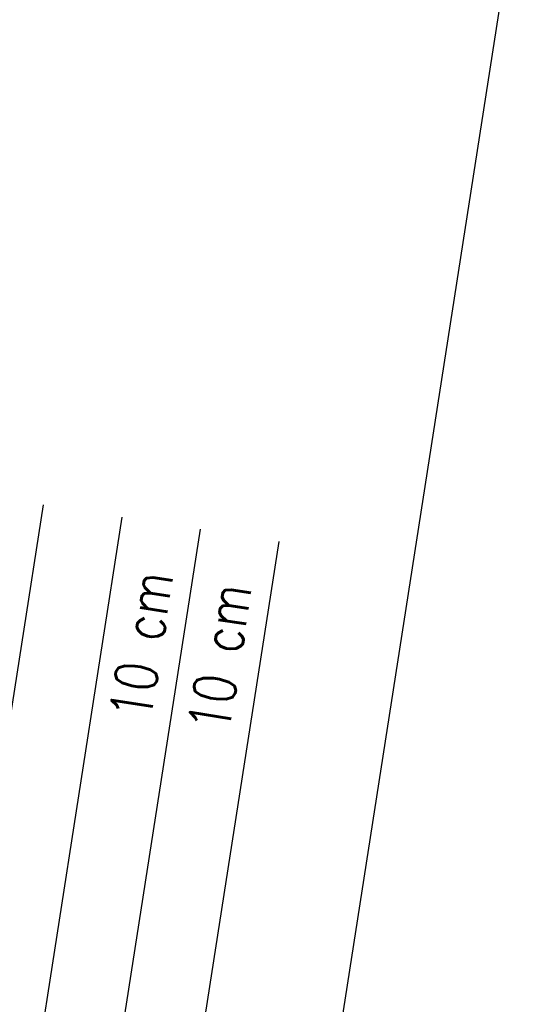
# Model space of a CAD drawing. Extents: x -38969 to 27108, y -24488 to 212598.
# Tile 435 of 656: x 203 to 466, y 24265 to 24763. Entities that reach past the tile are written whole.
import ezdxf

# ---------------------------------------------------------------- set-up
doc = ezdxf.new("R2010")
doc.units = 0
doc.header["$LTSCALE"] = 100
doc.header["$MEASUREMENT"] = 0
doc.layers.add('P_1-mur', color=3, linetype='CONTINUOUS')
doc.layers.add('p_1-TXT', color=123, linetype='CONTINUOUS')
doc.styles.add('ROMANS', font='ROMANS.shx', dxfattribs={"width": 0.8})

msp = doc.modelspace()

# ---------------------------------------------------------------- linework, layer by layer
at = {"layer": 'P_1-mur'}
msp.add_lwpolyline([(427.82557, 24944.87246), (430.09293, 24944.51922, -0.414213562), (465.90769, 24895.48535), (206.7275, 23231.90339, 0.491938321), (240.69886, 23190.27906, 0.907490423)], format="xyb", dxfattribs=at)
at = {"layer": 'p_1-TXT', "color": 6}
for points in [[(88.00767, 23960.04437), (127.72458, 23953.85662), (215.6002, 24517.89776)], [(127.72458, 23953.85662), (167.44149, 23947.66886), (255.31711, 24511.71001)], [(167.44149, 23947.66886), (207.15841, 23941.48111), (295.03402, 24505.52225)], [(207.15841, 23941.48111), (246.87532, 23935.29335), (334.75093, 24499.3345)]]:
    msp.add_lwpolyline(points, dxfattribs=at)

# ---------------------------------------------------------------- texts
at = {"layer": 'p_1-TXT', "color": 123, "style": 'ROMANS', "width": 0.8}
for p in [(269.61167, 24407.97529), (309.32859, 24401.78754)]:
    msp.add_text('10 cm', height=21.12, rotation=81.144709, dxfattribs=at).set_placement(p)

doc.saveas('drawing.dxf')
